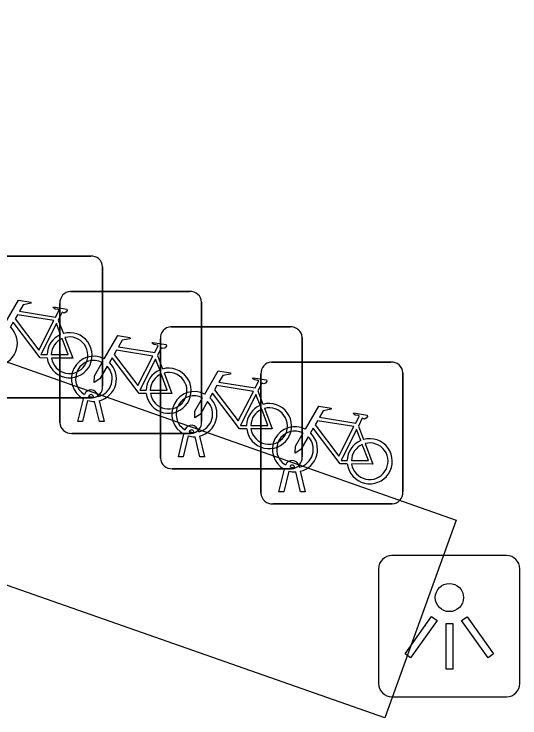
# Model space of a CAD drawing. Extents: x 164150 to 165261, y 382513 to 383432.
# Drawn here: x 164321.854 to 164325.418, y 383162.914 to 383167.874 of the extents above; entities that cross this region are included whole.
import ezdxf

# ---------------------------------------------------------------- set-up
doc = ezdxf.new("R2010")
doc.units = 0
for name, color, linetype in [('IMGEO_Fietsenrek', 7, 'Continuous'), ('IMGEO_Lichtpunt', 7, 'Continuous'), ('IMGEO_Voetgangersgebied_open', 7, 'Continuous')]:
    doc.layers.add(name, color=color, linetype=linetype)

msp = doc.modelspace()

# ---------------------------------------------------------------- linework, layer by layer
at = {"layer": 'IMGEO_Fietsenrek'}
for p, q in [((164321.5529, 383166.1685), (164322.3938, 383166.1685)), ((164322.3938, 383166.1685), (164321.5529, 383166.1685)), ((164322.4775, 383166.0941), (164322.4775, 383165.2532)), ((164322.4775, 383165.2532), (164322.4775, 383166.0941)), ((164322.2509, 383165.9185), (164323.0918, 383165.9185)), ((164323.0918, 383165.9185), (164322.2509, 383165.9185)), ((164323.1755, 383165.8441), (164323.1755, 383165.0032)), ((164323.1755, 383165.0032), (164323.1755, 383165.8441)), ((164322.1765, 383164.9939), (164322.1765, 383165.8348)), ((164322.1765, 383165.8348), (164322.1765, 383164.9939)), ((164322.1652, 383165.7182), (164322.2015, 383165.623)), ((164322.9589, 383165.6695), (164323.7998, 383165.6695)), ((164323.7998, 383165.6695), (164322.9589, 383165.6695)), ((164323.8835, 383165.5951), (164323.8835, 383164.7542)), ((164323.8835, 383164.7542), (164323.8835, 383165.5951)), ((164322.8845, 383164.7449), (164322.8845, 383165.5858)), ((164322.8845, 383165.5858), (164322.8845, 383164.7449)), ((164322.8632, 383165.4682), (164322.8995, 383165.373)), ((164323.6679, 383165.4215), (164324.5088, 383165.4215)), ((164324.5088, 383165.4215), (164323.6679, 383165.4215)), ((164324.5925, 383165.3471), (164324.5925, 383164.5062)), ((164324.5925, 383164.5062), (164324.5925, 383165.3471)), ((164323.5935, 383164.4969), (164323.5935, 383165.3378)), ((164323.5935, 383165.3378), (164323.5935, 383164.4969)), ((164323.5712, 383165.2192), (164323.6075, 383165.124)), ((164322.4031, 383165.1695), (164321.5622, 383165.1695)), ((164321.5622, 383165.1695), (164322.4031, 383165.1695)), ((164322.3035, 383165.0033), (164322.3418, 383165.1633)), ((164322.3722, 383165.1511), (164322.3369, 383165.0033)), ((164322.4139, 383165.1749), (164322.4129, 383165.1792)), ((164322.4446, 383165.1864), (164322.4464, 383165.1785)), ((164322.4534, 383165.1493), (164322.4884, 383165.0033)), ((164322.455, 383165.0033), (164322.4211, 383165.145)), ((164322.3369, 383165.0033), (164322.3035, 383165.0033)), ((164322.4884, 383165.0033), (164322.455, 383165.0033)), ((164324.2802, 383164.9712), (164324.3165, 383164.876)), ((164323.1011, 383164.9195), (164322.2602, 383164.9195)), ((164322.2602, 383164.9195), (164323.1011, 383164.9195)), ((164323.0115, 383164.7543), (164323.0498, 383164.9143)), ((164323.0802, 383164.9021), (164323.0449, 383164.7543)), ((164323.1219, 383164.9259), (164323.1209, 383164.9302)), ((164323.1526, 383164.9374), (164323.1544, 383164.9295)), ((164323.1614, 383164.9003), (164323.1964, 383164.7543)), ((164323.163, 383164.7543), (164323.1291, 383164.896)), ((164323.0449, 383164.7543), (164323.0115, 383164.7543)), ((164323.1964, 383164.7543), (164323.163, 383164.7543)), ((164323.8091, 383164.6705), (164322.9682, 383164.6705)), ((164322.9682, 383164.6705), (164323.8091, 383164.6705)), ((164323.7205, 383164.5063), (164323.7588, 383164.6663)), ((164323.7892, 383164.6541), (164323.7539, 383164.5063)), ((164323.8309, 383164.6779), (164323.8299, 383164.6822)), ((164323.8616, 383164.6894), (164323.8634, 383164.6815)), ((164323.8704, 383164.6523), (164323.9054, 383164.5063)), ((164323.872, 383164.5063), (164323.8381, 383164.648)), ((164323.7539, 383164.5063), (164323.7205, 383164.5063)), ((164323.9054, 383164.5063), (164323.872, 383164.5063)), ((164324.5181, 383164.4225), (164323.6772, 383164.4225)), ((164323.6772, 383164.4225), (164324.5181, 383164.4225))]:
    msp.add_line(p, q, dxfattribs=at)
for points in [[(164321.7911, 383165.6952), (164321.8858, 383165.8587), (164321.972, 383165.8449), (164321.9737, 383165.8362), (164321.9176, 383165.8253), (164321.8914, 383165.78), (164322.1466, 383165.7392)], [(164322.1466, 383165.7392), (164322.1716, 383165.788), (164322.1665, 383165.792), (164322.1433, 383165.7957), (164322.1306, 383165.8032), (164322.1296, 383165.8063), (164322.1318, 383165.8109), (164322.2266, 383165.7958), (164322.2289, 383165.7855), (164322.2195, 383165.7731), (164322.2071, 383165.7667), (164322.1926, 383165.7729), (164322.1652, 383165.7182)], [(164322.1337, 383165.714), (164321.8769, 383165.755), (164321.8602, 383165.7262), (164322.0272, 383165.5059), (164322.1337, 383165.714)], [(164322.0868, 383165.4505), (164322.0371, 383165.4506), (164321.8464, 383165.7023), (164321.8274, 383165.6695)], [(164322.1817, 383165.616), (164322.1524, 383165.6928), (164322.043, 383165.4747), (164322.0857, 383165.4746)], [(164322.2122, 383165.5948), (164322.2672, 383165.4502), (164322.1171, 383165.4505)], [(164322.4891, 383165.4452), (164322.5838, 383165.6087), (164322.67, 383165.5949), (164322.6717, 383165.5862), (164322.6156, 383165.5753), (164322.5894, 383165.53), (164322.8446, 383165.4892)], [(164322.1157, 383165.4745), (164322.2356, 383165.4743), (164322.1924, 383165.5879)], [(164322.8446, 383165.4892), (164322.8696, 383165.538), (164322.8645, 383165.542), (164322.8413, 383165.5457), (164322.8286, 383165.5532), (164322.8276, 383165.5563), (164322.8298, 383165.5609), (164322.9246, 383165.5458), (164322.9269, 383165.5355), (164322.9175, 383165.5231), (164322.9051, 383165.5167), (164322.8906, 383165.5229), (164322.8632, 383165.4682)], [(164322.8317, 383165.464), (164322.5749, 383165.505), (164322.5582, 383165.4762), (164322.7252, 383165.2559), (164322.8317, 383165.464)], [(164322.7848, 383165.2005), (164322.7351, 383165.2006), (164322.5444, 383165.4523), (164322.5254, 383165.4195)], [(164322.5098, 383165.3927), (164322.4582, 383165.3035), (164322.4183, 383165.2775), (164322.4195, 383165.325), (164322.474, 383165.4192)], [(164322.8797, 383165.366), (164322.8504, 383165.4428), (164322.741, 383165.2247), (164322.7837, 383165.2246)], [(164322.9102, 383165.3448), (164322.9652, 383165.2002), (164322.8151, 383165.2005)], [(164323.1971, 383165.1962), (164323.2918, 383165.3597), (164323.378, 383165.3459), (164323.3797, 383165.3372), (164323.3236, 383165.3263), (164323.2974, 383165.281), (164323.5526, 383165.2402)], [(164322.8137, 383165.2245), (164322.9336, 383165.2243), (164322.8904, 383165.3379)], [(164323.5526, 383165.2402), (164323.5776, 383165.289), (164323.5725, 383165.293), (164323.5493, 383165.2967), (164323.5366, 383165.3042), (164323.5356, 383165.3073), (164323.5378, 383165.3119), (164323.6326, 383165.2968), (164323.6349, 383165.2865), (164323.6255, 383165.2741), (164323.6131, 383165.2677), (164323.5986, 383165.2739), (164323.5712, 383165.2192)], [(164323.5397, 383165.215), (164323.2829, 383165.256), (164323.2662, 383165.2272), (164323.4332, 383165.0069), (164323.5397, 383165.215)], [(164323.4928, 383164.9515), (164323.4431, 383164.9516), (164323.2524, 383165.2033), (164323.2334, 383165.1705)], [(164323.2178, 383165.1437), (164323.1662, 383165.0545), (164323.1263, 383165.0285), (164323.1275, 383165.076), (164323.182, 383165.1702)], [(164323.5877, 383165.117), (164323.5584, 383165.1938), (164323.449, 383164.9757), (164323.4917, 383164.9756)], [(164323.9061, 383164.9482), (164324.0008, 383165.1117), (164324.087, 383165.0979), (164324.0887, 383165.0892), (164324.0326, 383165.0783), (164324.0064, 383165.033), (164324.2616, 383164.9922)], [(164323.5217, 383164.9755), (164323.6416, 383164.9753), (164323.5984, 383165.0889)], [(164323.6182, 383165.0958), (164323.6732, 383164.9512), (164323.5231, 383164.9515)], [(164324.2616, 383164.9922), (164324.2866, 383165.041), (164324.2815, 383165.045), (164324.2583, 383165.0487), (164324.2456, 383165.0562), (164324.2446, 383165.0593), (164324.2468, 383165.0639), (164324.3416, 383165.0488), (164324.3439, 383165.0385), (164324.3345, 383165.0261), (164324.3221, 383165.0197), (164324.3076, 383165.0259), (164324.2802, 383164.9712)], [(164324.2487, 383164.967), (164323.9919, 383165.008), (164323.9752, 383164.9792), (164324.1422, 383164.7589), (164324.2487, 383164.967)], [(164324.2018, 383164.7035), (164324.1521, 383164.7036), (164323.9614, 383164.9553), (164323.9424, 383164.9225)], [(164323.9268, 383164.8957), (164323.8752, 383164.8065), (164323.8353, 383164.7805), (164323.8365, 383164.828), (164323.891, 383164.9222)], [(164324.2967, 383164.869), (164324.2674, 383164.9458), (164324.158, 383164.7277), (164324.2007, 383164.7276)], [(164324.2307, 383164.7275), (164324.3506, 383164.7273), (164324.3074, 383164.8409)], [(164324.3272, 383164.8478), (164324.3822, 383164.7032), (164324.2321, 383164.7035)]]:
    msp.add_lwpolyline(points, dxfattribs=at)
for centre, radius, start, end in [((164322.3996, 383166.0908), 0.0779, 2.4484, 94.2845), ((164322.3996, 383166.0908), 0.0779, 2.4484, 94.2845), ((164322.2542, 383165.8406), 0.0779, 92.4484, 184.2845), ((164322.2542, 383165.8406), 0.0779, 92.4484, 184.2845), ((164323.0976, 383165.8408), 0.0779, 2.4484, 94.2845), ((164323.0976, 383165.8408), 0.0779, 2.4484, 94.2845), ((164321.7181, 383165.5539), 0.159, 283.5766, 46.6042), ((164322.9622, 383165.5916), 0.0779, 92.4484, 184.2845), ((164322.9622, 383165.5916), 0.0779, 92.4484, 184.2845), ((164323.8056, 383165.5918), 0.0779, 2.4484, 94.2845), ((164323.8056, 383165.5918), 0.0779, 2.4484, 94.2845), ((164322.2447, 383165.4699), 0.159, 113.3408, 178.3217), ((164322.2447, 383165.4699), 0.159, 187.0065, 105.7708), ((164322.2447, 383165.4699), 0.129, 188.6715, 104.5883), ((164322.2447, 383165.4699), 0.129, 113.923, 177.9556), ((164322.4161, 383165.3039), 0.159, 62.6766, 242.1369), ((164322.4161, 383165.3039), 0.129, 63.3192, 238.903), ((164322.4161, 383165.3039), 0.159, 283.5766, 46.6042), ((164323.6712, 383165.3436), 0.0779, 92.4484, 184.2845), ((164323.6712, 383165.3436), 0.0779, 92.4484, 184.2845), ((164324.5146, 383165.3438), 0.0779, 2.4484, 94.2845), ((164324.5146, 383165.3438), 0.0779, 2.4484, 94.2845), ((164322.4161, 383165.3039), 0.129, 283.6043, 43.4302), ((164322.9427, 383165.2199), 0.159, 113.3408, 178.3217), ((164322.9427, 383165.2199), 0.159, 187.0065, 105.7708), ((164322.9427, 383165.2199), 0.129, 188.6715, 104.5883), ((164322.9427, 383165.2199), 0.129, 113.923, 177.9556), ((164322.3998, 383165.2474), 0.0779, 272.4484, 4.2845), ((164322.3998, 383165.2474), 0.0779, 272.4484, 4.2845), ((164322.3959, 383165.1753), 0.0499, 12.8025, 158.6934), ((164323.1241, 383165.0549), 0.159, 62.6766, 242.1369), ((164322.4161, 383165.3039), 0.159, 253.9967, 271.7867), ((164322.3959, 383165.1753), 0.0174, 12.8025, 163.4502), ((164322.4161, 383165.3039), 0.129, 253.415, 269.0204), ((164323.1241, 383165.0549), 0.129, 63.3192, 238.903), ((164323.1241, 383165.0549), 0.159, 283.5766, 46.6042), ((164323.1241, 383165.0549), 0.129, 283.6043, 43.4302), ((164323.6507, 383164.9709), 0.159, 113.3408, 178.3217), ((164323.6507, 383164.9709), 0.159, 187.0065, 105.7708), ((164323.6507, 383164.9709), 0.129, 188.6715, 104.5883), ((164323.6507, 383164.9709), 0.129, 113.923, 177.9556), ((164323.0978, 383164.9974), 0.0779, 272.4484, 4.2845), ((164323.0978, 383164.9974), 0.0779, 272.4484, 4.2845), ((164322.2544, 383164.9972), 0.0779, 182.4484, 274.2845), ((164322.2544, 383164.9972), 0.0779, 182.4484, 274.2845), ((164323.1039, 383164.9263), 0.0499, 12.8025, 158.6934), ((164323.8331, 383164.8069), 0.159, 62.6766, 242.1369), ((164323.1241, 383165.0549), 0.159, 253.9967, 271.7867), ((164323.1039, 383164.9263), 0.0174, 12.8025, 163.4502), ((164323.1241, 383165.0549), 0.129, 253.415, 269.0204), ((164323.8331, 383164.8069), 0.129, 63.3192, 238.903), ((164323.8331, 383164.8069), 0.159, 283.5766, 46.6042), ((164323.8331, 383164.8069), 0.129, 283.6043, 43.4302), ((164324.3597, 383164.7229), 0.159, 113.3408, 178.3217), ((164324.3597, 383164.7229), 0.159, 187.0065, 105.7708), ((164324.3597, 383164.7229), 0.129, 188.6715, 104.5883), ((164324.3597, 383164.7229), 0.129, 113.923, 177.9556), ((164323.8058, 383164.7484), 0.0779, 272.4484, 4.2845), ((164323.8058, 383164.7484), 0.0779, 272.4484, 4.2845), ((164322.9624, 383164.7482), 0.0779, 182.4484, 274.2845), ((164322.9624, 383164.7482), 0.0779, 182.4484, 274.2845), ((164323.8129, 383164.6783), 0.0499, 12.8025, 158.6934), ((164323.8331, 383164.8069), 0.159, 253.9967, 271.7867), ((164323.8129, 383164.6783), 0.0174, 12.8025, 163.4502), ((164323.8331, 383164.8069), 0.129, 253.415, 269.0204), ((164324.5148, 383164.5004), 0.0779, 272.4484, 4.2845), ((164324.5148, 383164.5004), 0.0779, 272.4484, 4.2845), ((164323.6714, 383164.5002), 0.0779, 182.4484, 274.2845), ((164323.6714, 383164.5002), 0.0779, 182.4484, 274.2845)]:
    msp.add_arc(centre, radius, start, end, dxfattribs=at)
at = {"layer": 'IMGEO_Lichtpunt'}
for p, q in [((164325.3236, 383164.0591), (164324.5165, 383164.0591)), ((164325.3236, 383164.0591), (164324.5165, 383164.0591)), ((164324.4218, 383163.9645), (164324.4218, 383163.1573)), ((164324.4218, 383163.9645), (164324.4218, 383163.1573)), ((164325.4183, 383163.1573), (164325.4183, 383163.9645)), ((164325.4183, 383163.1573), (164325.4183, 383163.9645)), ((164324.5165, 383163.0627), (164325.3236, 383163.0627)), ((164324.5165, 383163.0627), (164325.3236, 383163.0627))]:
    msp.add_line(p, q, dxfattribs=at)
for points in [[(164324.7962, 383163.6278), (164324.8347, 383163.6003), (164324.6474, 383163.3379), (164324.6089, 383163.3654), (164324.7962, 383163.6278)], [(164325.0076, 383163.6001), (164325.0462, 383163.6275), (164325.2329, 383163.3646), (164325.1943, 383163.3372), (164325.0076, 383163.6001)], [(164324.8977, 383163.5801), (164324.945, 383163.5801), (164324.945, 383163.2577), (164324.8977, 383163.2577), (164324.8977, 383163.5801)]]:
    msp.add_lwpolyline(points, dxfattribs=at)
msp.add_circle((164324.9214, 383163.7624), 0.0994, dxfattribs=at)
for centre, start, end in [((164324.5165, 383163.9645), 90, 180), ((164324.5165, 383163.9645), 90, 180), ((164325.3236, 383163.9645), 0, 90), ((164325.3236, 383163.9645), 0, 90), ((164324.5165, 383163.1573), 180, 270), ((164324.5165, 383163.1573), 180, 270), ((164325.3236, 383163.1573), 270, 0), ((164325.3236, 383163.1573), 270, 360)]:
    msp.add_arc(centre, 0.0946, start, end, dxfattribs=at)
at = {"layer": 'IMGEO_Voetgangersgebied_open'}
msp.add_lwpolyline([(164302.772, 383170.526), (164303.279, 383171.951), (164324.97, 383164.308), (164324.466, 383162.914), (164302.772, 383170.526)], dxfattribs=at)

doc.saveas('drawing.dxf')
